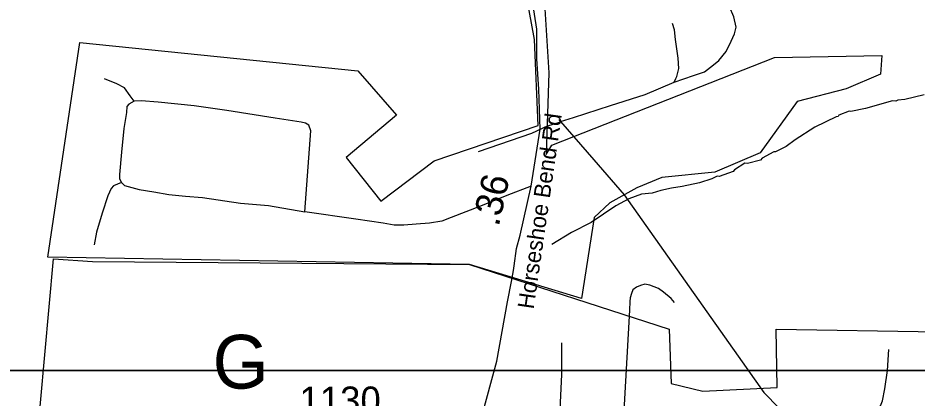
# Model space of a CAD drawing. Extents: x 1159738 to 1321356, y 736314 to 882035.
# Drawn here: x 1256657 to 1260772, y 766631 to 768372 of the extents above; entities that cross this region are included whole.
import ezdxf

# ---------------------------------------------------------------- set-up
doc = ezdxf.new("R2010")
doc.units = 0
for name, color, linetype in [('Exist Boundary Political City Limit New', 7, 'Continuous'), ('Exist Boundary Political Fire Districts Label', 7, 'Continuous'), ('Exist Hydrographic Misc Water Feature', 7, 'Continuous'), ('Exist Road Non-System Type 51', 7, 'Continuous'), ('Exist Road Secondary Mileage Hundredths English Label', 7, 'Continuous'), ('Exist Road Secondary Type 51 Attributed', 7, 'Continuous'), ('Exist Road Secondary Type 51 Label', 7, 'Continuous'), ('Exist Road Secondary Type 51 Number Label', 7, 'Continuous'), ('Exist Utilities Electrical Transmission Line', 7, 'Continuous'), ('Map Preparation Boundary City Limit Buffer Line', 7, 'Continuous'), ('Map Preparation Inset Cut Line', 7, 'Continuous')]:
    doc.layers.add(name, color=color, linetype=linetype)

msp = doc.modelspace()

# ---------------------------------------------------------------- linework, layer by layer
at = {"layer": 'Exist Boundary Political City Limit New'}
for points in [[(1259068.2, 768413), (1259087.6, 768121.1), (1259075.3, 767746.4), (1259101.4, 767789.2), (1260119.8, 768190.5), (1260611.7, 768200), (1260604.5, 768114.4), (1260447.7, 768047.8), (1260224.4, 767988.4), (1260054.3, 767754.4), (1259847, 767664.6), (1259604.7, 767641.6), (1259490, 767593), (1259366.5, 767525.3), (1259293.9, 767456.9), (1259236.9, 767086), (1258723.5, 767242.5), (1256793.8, 767276.1), (1256939.5, 768259.1), (1258212.7, 768129.6), (1258389.2, 767926.6), (1258159.8, 767732.3), (1258318.6, 767532.2), (1258561.3, 767717.7), (1259037.6, 767879.4), (1259021, 768273.5), (1258958.5, 768615.4)], [(1256740.2, 766389), (1256819.5, 767268.4), (1256998.1, 767255.9), (1258723.5, 767242.5), (1259637.9, 766946.1), (1259646.5, 766696.6), (1259792.6, 766662.2), (1260132.2, 766679.4), (1260127.9, 766946.1), (1260871.4, 766933.2)]]:
    msp.add_lwpolyline(points, dxfattribs=at)
at = {"layer": 'Exist Hydrographic Misc Water Feature'}
msp.add_lwpolyline([(1260804.7, 768019.2), (1260716, 767997.8), (1260683.9, 767994.7), (1260675.8, 767990.9), (1260659.8, 767991.4), (1260536.9, 767956.7), (1260469.4, 767944), (1260462.5, 767945.1), (1260413.9, 767926.5), (1260411.8, 767920.5), (1260401.7, 767918.8), (1260304.4, 767871.6), (1260214.8, 767814.2), (1260173.9, 767783.3), (1260125.2, 767758.8), (1260117.2, 767759), (1260063, 767729.5), (1260056.2, 767720.7), (1259995.7, 767705.3), (1259983.7, 767706.8), (1259937.3, 767675.6), (1259930.7, 767668.4), (1259866, 767646.2), (1259858, 767646.5), (1259833.7, 767635.1), (1259777.3, 767616.8), (1259696.8, 767599.1), (1259648.5, 767592.5), (1259600.2, 767581.9), (1259559.9, 767569), (1259511.7, 767564.4), (1259452.8, 767543.3), (1259394.2, 767510.8), (1259280.1, 767435.1), (1259190.8, 767389.6), (1259100.8, 767334.6)], dxfattribs=at)
at = {"layer": 'Exist Road Non-System Type 51'}
for p, q in [((1259660.7, 768077.7), (1259668.2, 768093.7)), ((1259082.6, 767877), (1259135.6, 767894.8)), ((1259135.6, 767894.8), (1259141.1, 767896.7))]:
    msp.add_line(p, q, dxfattribs=at)
for points in [[(1259832.8, 768151.2), (1259865.1, 768176.6), (1259898, 768217.8), (1259921.3, 768265.8), (1259936.4, 768298.8), (1259944.6, 768329), (1259933.7, 768377), (1259914.5, 768422.3), (1259916.6, 768443.7), (1259926.2, 768473.9), (1259942.6, 768491.7), (1259963.2, 768497.2), (1260003, 768499.9), (1260076.7, 768490), (1260149.8, 768494.4), (1260193.2, 768496.2), (1260228.1, 768490), (1260270.8, 768474.4), (1260346.2, 768433.2)], [(1259668.2, 768093.7), (1259673, 768103.8), (1259682.6, 768139.5), (1259678.5, 768187.6), (1259667.5, 768272.7), (1259662.1, 768318), (1259652.5, 768346.8)], [(1259660.7, 768077.7), (1259749.8, 768107.9), (1259799.2, 768124.4), (1259826.7, 768146.4), (1259832.8, 768151.2)], [(1257189.3, 767989.9), (1257170.4, 768015.5), (1257144.1, 768052.1), (1257110.1, 768070.4), (1257053.6, 768092.3)], [(1259141.1, 767896.7), (1259199.8, 767916.4), (1259369.9, 767971.3), (1259527.6, 768021.5), (1259660.7, 768077.7)], [(1257189.3, 767989.9), (1257164.8, 767977.1), (1257155.4, 767966.1), (1257153.5, 767938.7), (1257142.2, 767865.5), (1257130.9, 767757.6), (1257121.4, 767655.2), (1257121.4, 767635), (1257130.9, 767618.6)], [(1257969.7, 767483.2), (1257998, 767854.5), (1257988.6, 767880.1), (1257973.5, 767889.3), (1257952.8, 767894.8), (1257834.9, 767913.1), (1257612.5, 767947.8), (1257463.6, 767969.8), (1257298.6, 767986.2), (1257221.3, 767991.7), (1257189.3, 767989.9)], [(1259082.6, 767877), (1259007.3, 767843.1), (1258763.1, 767758)], [(1257130.9, 767618.6), (1257093.8, 767602.9), (1257083.4, 767589.9), (1257067.8, 767557.4), (1257041.8, 767478), (1257015.8, 767390.8), (1257005.4, 767332.3)], [(1257130.9, 767618.6), (1257145, 767603.9), (1257211, 767585.6), (1257278.8, 767574.7), (1257346.7, 767563.7), (1257424, 767554.6), (1257501.3, 767549.1), (1257675.7, 767523.5), (1257803.8, 767512.5), (1257969.7, 767483.2)], [(1259006, 767601.2), (1258894.4, 767558.2), (1258773.7, 767508.8), (1258639.9, 767457.6), (1258596.5, 767441.1), (1258540, 767432), (1258479.7, 767426.5), (1258423.1, 767422.9), (1258379.7, 767422.9), (1258328.8, 767432), (1258203.5, 767450.3), (1257969.7, 767483.2)], [(1259662.4, 767068.8), (1259646.8, 767087.1), (1259611.3, 767115.9), (1259589.6, 767132.3), (1259569.8, 767140.7), (1259549.9, 767147.1), (1259526, 767151.6), (1259505.9, 767146), (1259487.7, 767138.4), (1259471.5, 767126.7), (1259465.1, 767108.8), (1259458.7, 767088.9), (1259458.4, 767072.9), (1259455.6, 767032.9), (1259406.8, 766165.8)], [(1259112.2, 766167), (1259120.3, 766246.9), (1259134.1, 766428.1), (1259138.2, 766577.8), (1259146.4, 766737.9), (1259146.4, 766883.4)], [(1260350.9, 766207.9), (1260351.8, 766294), (1260341.7, 766466.2), (1260339.9, 766510.9), (1260342.6, 766524.7), (1260352.8, 766534), (1260383.3, 766548.8), (1260437, 766556.2), (1260458.3, 766554.4), (1260481.4, 766549.7), (1260505.4, 766544.2), (1260528.5, 766543.3), (1260550.7, 766547.9), (1260572.9, 766556.2), (1260591.4, 766572.9), (1260605.3, 766594.2), (1260614.6, 766618.2), (1260624.7, 766672.8), (1260636.8, 766757.1), (1260643.2, 766853.4)]]:
    msp.add_lwpolyline(points, dxfattribs=at)
at = {"layer": 'Exist Road Secondary Type 51 Attributed'}
for points in [[(1258924.6, 767214.9), (1258928.2, 767236.6), (1258939.5, 767315.2), (1258955.7, 767377), (1259006, 767601.2), (1259046.6, 767862.8), (1259041.7, 768045), (1259032, 768184.8), (1259032, 768319.7), (1259010.8, 768459.4), (1258976.8, 768617.6), (1258936.2, 768768.7), (1258923.2, 768867.8), (1258936.2, 768923.1), (1258967.5, 768977.3), (1259048.2, 769070.9)], [(1258659.5, 766173.9), (1258778.8, 766541.9), (1258848.6, 766799.5), (1258897.6, 767071.6), (1258916.3, 767163.8), (1258924.6, 767214.9)]]:
    msp.add_lwpolyline(points, dxfattribs=at)
at = {"layer": 'Exist Utilities Electrical Transmission Line'}
for p, q in [((1259132.5, 767906.6), (1259136.2, 767902.3)), ((1259136.2, 767902.3), (1259141.1, 767896.7)), ((1259141.1, 767896.7), (1259292.3, 767722)), ((1259292.3, 767722), (1259431.7, 767561)), ((1259431.7, 767561), (1260071.3, 766656.1))]:
    msp.add_line(p, q, dxfattribs=at)
msp.add_lwpolyline([(1260071.3, 766656.1), (1260559, 766155.8), (1260895.8, 765818.2), (1261306.3, 765401), (1262050.5, 764660.7), (1262241.8, 764477.3), (1262584.8, 764023.8), (1262894.9, 763624.6), (1263352, 763026.8), (1264106.6, 762036.4), (1264464.1, 761610.6), (1264877.2, 761103.9), (1265877.9, 759872.5), (1265970.7, 759775.2), (1266388.3, 759310.1), (1266775.8, 758837.4), (1266960.8, 758648.2), (1267267.8, 758259.1), (1267574.2, 757908.8), (1267916.1, 757570.1), (1267951.8, 757615.6)], dxfattribs=at)
at = {"layer": 'Map Preparation Boundary City Limit Buffer Line'}
for points in [[(1259068.2, 768413), (1259087.6, 768121.1), (1259075.3, 767746.4), (1259101.4, 767789.2), (1260119.8, 768190.5), (1260611.7, 768200), (1260604.5, 768114.4), (1260447.7, 768047.8), (1260224.4, 767988.4), (1260054.3, 767754.4), (1259847, 767664.6), (1259604.7, 767641.6), (1259490, 767593), (1259366.5, 767525.3), (1259293.9, 767456.9), (1259236.9, 767086), (1258723.5, 767242.5), (1256793.8, 767276.1), (1256939.5, 768259.1), (1258212.7, 768129.6), (1258389.2, 767926.6), (1258159.8, 767732.3), (1258318.6, 767532.2), (1258561.3, 767717.7), (1259037.6, 767879.4), (1259021, 768273.5), (1258958.5, 768615.4)], [(1256740.2, 766389), (1256819.5, 767268.4), (1256998.1, 767255.9), (1258723.5, 767242.5), (1259637.9, 766946.1), (1259646.5, 766696.6), (1259792.6, 766662.2), (1260132.2, 766679.4), (1260127.9, 766946.1), (1260871.4, 766933.2)]]:
    msp.add_lwpolyline(points, dxfattribs=at)
at = {"layer": 'Map Preparation Inset Cut Line'}
for points in [[(1213574.8, 811005.5), (1289258, 811005.5), (1289258, 782300.2), (1274049.2, 782296.9), (1274049.2, 766757), (1213574.8, 766757)], [(1232800.5, 766757), (1308483.8, 766757), (1308483.8, 738579.5), (1232800.5, 738579.5)]]:
    msp.add_lwpolyline(points, close=True, dxfattribs=at)

# ---------------------------------------------------------------- texts
at = {"layer": 'Exist Boundary Political Fire Districts Label'}
msp.add_text('G', height=246.1, dxfattribs=at).set_placement((1257548.1, 766673.8))
at = {"layer": 'Exist Road Secondary Mileage Hundredths English Label'}
msp.add_text('.36', height=125, rotation=77.3488, dxfattribs=at).set_placement((1258857.3, 767412.5))
at = {"layer": 'Exist Road Secondary Type 51 Label'}
msp.add_text('Horseshoe Bend Rd', height=75, rotation=81.7611, dxfattribs=at).set_placement((1259017.4, 767035.2))
at = {"layer": 'Exist Road Secondary Type 51 Number Label'}
msp.add_text('1130', height=125, dxfattribs=at).set_placement((1257945.8, 766558.2))

doc.saveas('drawing.dxf')
